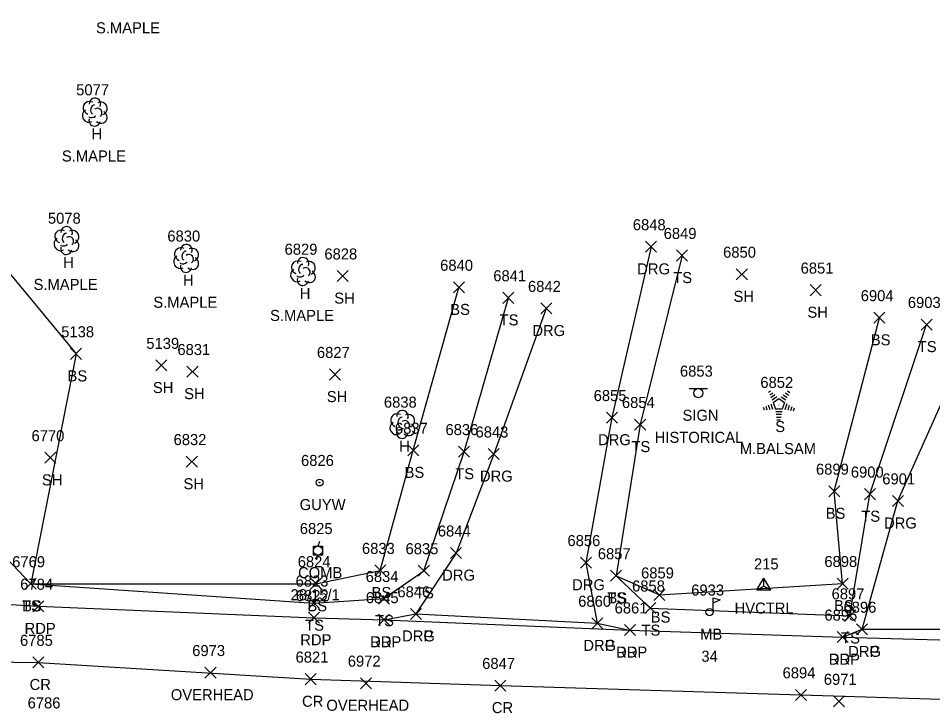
# Model space of a CAD drawing. Extents: x 1443912 to 1445411, y 621446 to 623693.
# Drawn here: x 1444844.8 to 1445010.6, y 622578.2 to 622703.3 of the extents above; entities that cross this region are included whole.
import ezdxf

# ---------------------------------------------------------------- set-up
doc = ezdxf.new("R2010")
doc.units = 0
for name, color, linetype in [('C_A', 7, 'Continuous'), ('C_I', 7, 'Continuous'), ('CPSM', 7, 'Continuous'), ('L_A', 7, 'Continuous'), ('L_C', 7, 'Continuous'), ('L_I', 7, 'Continuous'), ('L_TIC', 7, 'Continuous'), ('LELB', 7, 'Continuous'), ('LMB', 7, 'Continuous'), ('LTC', 7, 'Continuous'), ('LTD', 7, 'Continuous'), ('P_A', 7, 'Continuous'), ('P_I', 7, 'Continuous'), ('P_TIC', 7, 'Continuous'), ('PET', 7, 'Continuous'), ('PRC', 7, 'Continuous'), ('R_A', 7, 'Continuous'), ('R_I', 7, 'Continuous'), ('R_TIC', 7, 'Continuous'), ('RDG', 7, 'Continuous'), ('RDP', 7, 'Continuous'), ('S_A', 7, 'Continuous'), ('S_C', 7, 'Continuous'), ('S_I', 7, 'Continuous'), ('SSGN', 7, 'Continuous'), ('U_A', 7, 'Continuous'), ('U_C', 7, 'Continuous'), ('U_I', 7, 'Continuous'), ('U_TIC', 7, 'Continuous'), ('UP', 7, 'Continuous'), ('UPGW', 7, 'Continuous')]:
    doc.layers.add(name, color=color, linetype=linetype)

msp = doc.modelspace()

# ---------------------------------------------------------------- linework, layer by layer
at = {"layer": 'CPSM'}
for p, q in [((1444978.71, 622599.71), (1444979.96, 622601.88)), ((1444981.21, 622599.71), (1444979.96, 622601.88)), ((1444979.96, 622600.43), (1444979.96, 622601.88)), ((1444978.71, 622599.71), (1444979.96, 622600.43)), ((1444979.96, 622600.43), (1444979.96, 622600.43)), ((1444979.96, 622600.43), (1444981.21, 622599.71)), ((1444978.71, 622599.71), (1444981.21, 622599.71))]:
    msp.add_line(p, q, dxfattribs=at)
at = {"layer": 'L_TIC'}
for points in [[(1444964.13, 622659.34), (1444966.13, 622661.34)], [(1444966.13, 622659.34), (1444964.13, 622661.34)], [(1444974.97, 622655.94), (1444976.97, 622657.94)], [(1444976.97, 622655.94), (1444974.97, 622657.94)], [(1444902.62, 622655.62), (1444904.62, 622657.62)], [(1444904.62, 622655.62), (1444902.62, 622657.62)], [(1444923.69, 622653.57), (1444925.69, 622655.57)], [(1444925.69, 622653.57), (1444923.69, 622655.57)], [(1444988.37, 622653.06), (1444990.37, 622655.06)], [(1444990.37, 622653.06), (1444988.37, 622655.06)], [(1444932.67, 622651.67), (1444934.67, 622653.67)], [(1444934.67, 622651.67), (1444932.67, 622653.67)], [(1444999.91, 622648.06), (1445001.91, 622650.06)], [(1445001.91, 622648.06), (1444999.91, 622650.06)], [(1445008.45, 622646.83), (1445010.45, 622648.83)], [(1445010.45, 622646.83), (1445008.45, 622648.83)], [(1444854.32, 622641.52), (1444856.32, 622643.52)], [(1444856.32, 622641.52), (1444854.32, 622643.52)], [(1444869.75, 622639.41), (1444871.75, 622641.41)], [(1444871.75, 622639.41), (1444869.75, 622641.41)], [(1444875.42, 622638.3), (1444877.42, 622640.3)], [(1444877.42, 622638.3), (1444875.42, 622640.3)], [(1444901.27, 622637.77), (1444903.27, 622639.77)], [(1444903.27, 622637.77), (1444901.27, 622639.77)], [(1444956.55, 622628.7), (1444958.55, 622630.7)], [(1444958.55, 622628.7), (1444956.55, 622630.7)], [(1444849.64, 622622.67), (1444851.64, 622624.67)], [(1444851.64, 622622.67), (1444849.64, 622624.67)], [(1444915.42, 622624.03), (1444917.42, 622626.03)], [(1444917.42, 622624.03), (1444915.42, 622626.03)], [(1444924.63, 622623.78), (1444926.63, 622625.78)], [(1444926.63, 622623.78), (1444924.63, 622625.78)], [(1444875.3, 622621.97), (1444877.3, 622623.97)], [(1444877.3, 622621.97), (1444875.3, 622623.97)], [(1444991.72, 622616.61), (1444993.72, 622618.61)], [(1444993.72, 622616.61), (1444991.72, 622618.61)], [(1444998.2, 622616.08), (1445000.2, 622618.08)], [(1445000.2, 622616.08), (1444998.2, 622618.08)], [(1444909.44, 622602.25), (1444911.44, 622604.25)], [(1444911.44, 622602.25), (1444909.44, 622604.25)], [(1444917.34, 622602.19), (1444919.34, 622604.19)], [(1444919.34, 622602.19), (1444917.34, 622604.19)], [(1444952.18, 622601.28), (1444954.18, 622603.28)], [(1444954.18, 622601.28), (1444952.18, 622603.28)], [(1444952.18, 622601.28), (1444954.18, 622603.28)], [(1444954.18, 622601.28), (1444952.18, 622603.28)], [(1444846.1, 622599.83), (1444848.1, 622601.83)], [(1444848.1, 622599.83), (1444846.1, 622601.83)], [(1444846.1, 622599.83), (1444848.1, 622601.83)], [(1444848.1, 622599.83), (1444846.1, 622601.83)], [(1444897.8, 622599.84), (1444899.8, 622601.84)], [(1444899.8, 622599.84), (1444897.8, 622601.84)], [(1444993.23, 622599.87), (1444995.23, 622601.87)], [(1444995.23, 622599.87), (1444993.23, 622601.87)], [(1444897.42, 622596.33), (1444899.42, 622598.33)], [(1444899.42, 622596.33), (1444897.42, 622598.33)], [(1444910.1, 622597.15), (1444912.1, 622599.15)], [(1444912.1, 622597.15), (1444910.1, 622599.15)], [(1444960.03, 622597.8), (1444962.03, 622599.8)], [(1444962.03, 622597.8), (1444960.03, 622599.8)], [(1444958.38, 622595.43), (1444960.38, 622597.43)], [(1444960.38, 622595.43), (1444958.38, 622597.43)], [(1444994.55, 622594.01), (1444996.55, 622596.01)], [(1444996.55, 622594.01), (1444994.55, 622596.01)]]:
    msp.add_lwpolyline(points, dxfattribs=at)
at = {"layer": 'LELB'}
for points in [[(1444890.06, 622808.81), (1444861.97, 622818.47), (1444849.89, 622822.42), (1444842.7, 622823.71), (1444835.16, 622785.16), (1444824.37, 622742.51), (1444816.44, 622704.28), (1444818.25, 622669.78), (1444815.91, 622649.72), (1444822.81, 622619.36), (1444828.22, 622620.73), (1444847.1, 622600.83), (1444898.42, 622597.33), (1444911.1, 622598.15), (1444918.34, 622603.19), (1444925.63, 622624.78), (1444933.67, 622652.67)], [(1444889.09, 622803.35), (1444859.51, 622810.13), (1444848.33, 622810.8), (1444845.3, 622780.86), (1444837.75, 622736.98), (1444828.99, 622701.03), (1444836.21, 622665.57), (1444855.32, 622642.52), (1444847.1, 622600.83), (1444898.8, 622600.84), (1444910.44, 622603.25), (1444916.42, 622625.03), (1444924.69, 622654.57)], [(1444965.13, 622660.34), (1444957.55, 622629.7), (1444953.18, 622602.28), (1444959.38, 622596.43), (1444995.55, 622595.01), (1444999.2, 622617.08), (1445009.45, 622647.83)], [(1444953.18, 622602.28), (1444961.03, 622598.8), (1444994.23, 622600.87), (1444992.72, 622617.61), (1445000.91, 622649.06)]]:
    msp.add_lwpolyline(points, dxfattribs=at)
at = {"layer": 'LMB'}
for p, q in [((1444970.76, 622595.71), (1444970.76, 622598.31)), ((1444970.76, 622598.3), (1444972.05, 622597.92)), ((1444970.76, 622597.4), (1444972.04, 622597.91)), ((1444970.11, 622595.7), (1444970.11, 622595.7))]:
    msp.add_line(p, q, dxfattribs=at)
msp.add_circle((1444970.11, 622595.7), 0.656, dxfattribs=at)
at = {"layer": 'LTC'}
for p, q in [((1444980.83, 622635.55), (1444981.19, 622635.8)), ((1444981.04, 622635.08), (1444981.57, 622635.47)), ((1444981.25, 622634.62), (1444981.95, 622635.13)), ((1444981.46, 622634.15), (1444982.34, 622634.79)), ((1444983.12, 622634.74), (1444983.93, 622634.15)), ((1444983.49, 622635.09), (1444984.17, 622634.6)), ((1444983.86, 622635.44), (1444984.41, 622635.04)), ((1444984.23, 622635.79), (1444984.65, 622635.48)), ((1444980.32, 622633.04), (1444980.53, 622632.39)), ((1444980.77, 622633.26), (1444981.05, 622632.42)), ((1444981.23, 622633.48), (1444981.56, 622632.46)), ((1444981.68, 622633.69), (1444982.7, 622634.43)), ((1444981.68, 622633.69), (1444982.07, 622632.5)), ((1444982.7, 622634.43), (1444983.69, 622633.7)), ((1444983.69, 622633.7), (1444983.3, 622632.5)), ((1444984.13, 622633.43), (1444983.79, 622632.39)), ((1444984.58, 622633.18), (1444984.29, 622632.3)), ((1444979.86, 622632.83), (1444980.02, 622632.36)), ((1444983.3, 622632.5), (1444982.07, 622632.5)), ((1444983.26, 622632), (1444982.12, 622632)), ((1444983.18, 622631.5), (1444982.19, 622631.5)), ((1444985.02, 622632.93), (1444984.78, 622632.2)), ((1444985.46, 622632.68), (1444985.28, 622632.11)), ((1444983.1, 622631), (1444982.26, 622631)), ((1444983.01, 622630.5), (1444982.34, 622630.5))]:
    msp.add_line(p, q, dxfattribs=at)
at = {"layer": 'LTD'}
for p, q in [((1444858.68, 622686.38), (1444858.68, 622686.38)), ((1444858.68, 622686.38), (1444858.68, 622686.38)), ((1444853.56, 622663.1), (1444853.56, 622663.1)), ((1444853.56, 622663.1), (1444853.56, 622663.1)), ((1444875.26, 622659.87), (1444875.26, 622659.87)), ((1444875.26, 622659.87), (1444875.26, 622659.87)), ((1444896.42, 622657.48), (1444896.42, 622657.48)), ((1444896.42, 622657.48), (1444896.42, 622657.48)), ((1444914.42, 622629.76), (1444914.42, 622629.76)), ((1444914.42, 622629.76), (1444914.42, 622629.76))]:
    msp.add_line(p, q, dxfattribs=at)
for centre in [(1444858.73, 622687.81), (1444853.6, 622664.53), (1444875.3, 622661.3), (1444896.47, 622658.92), (1444914.47, 622631.19)]:
    msp.add_arc(centre, 1.05, 335.5272, 180.9563, dxfattribs=at)
for centre, major_axis, ratio, start_param, end_param in [((1444857.89, 622687.05), (1.21, -0.51), 0.895232, 1.570796, 4.712389), ((1444858.48, 622686.84), (-0.208, -0.792), 0.645439, 3.141593, 6.283185), ((1444859.73, 622686.96), (-1.14, -0.48), 0.949671, 1.570796, 4.712389), ((1444857.6, 622685.67), (0.58, -1.04), 0.959034, 3.141593, 6.283185), ((1444859.18, 622686.21), (-0.5, 0.667), 0.989748, 3.141593, 6.283185), ((1444859.68, 622685.55), (-1.09, 0.79), 0.841452, 1.570796, 4.712389), ((1444858.68, 622684.88), (0.26, 1.06), 0.942809, 1.570796, 4.712389), ((1444858.23, 622685.63), (-0.625, -0.083), 0.423636, 0, 3.141593), ((1444852.77, 622663.76), (1.21, -0.51), 0.895232, 1.570796, 4.712389), ((1444854.6, 622663.68), (-1.14, -0.48), 0.949671, 1.570796, 4.712389), ((1444852.47, 622662.39), (0.58, -1.04), 0.959034, 3.141593, 6.283185), ((1444853.35, 622663.55), (-0.208, -0.792), 0.645439, 3.141593, 6.283185), ((1444854.06, 622662.93), (-0.5, 0.667), 0.989748, 3.141593, 6.283185), ((1444854.56, 622662.26), (-1.09, 0.79), 0.841452, 1.570796, 4.712389), ((1444853.56, 622661.6), (0.26, 1.06), 0.942809, 1.570796, 4.712389), ((1444853.1, 622662.35), (-0.625, -0.083), 0.423636, 0, 3.141593), ((1444874.46, 622660.53), (1.21, -0.51), 0.895232, 1.570796, 4.712389), ((1444875.05, 622660.32), (-0.208, -0.792), 0.645439, 3.141593, 6.283185), ((1444876.3, 622660.45), (-1.14, -0.48), 0.949671, 1.570796, 4.712389), ((1444874.17, 622659.16), (0.58, -1.04), 0.959034, 3.141593, 6.283185), ((1444875.76, 622659.7), (-0.5, 0.667), 0.989748, 3.141593, 6.283185), ((1444876.26, 622659.03), (-1.09, 0.79), 0.841452, 1.570796, 4.712389), ((1444895.63, 622658.15), (1.21, -0.51), 0.895232, 1.570796, 4.712389), ((1444875.26, 622658.37), (0.26, 1.06), 0.942809, 1.570796, 4.712389), ((1444874.8, 622659.12), (-0.625, -0.083), 0.423636, 0, 3.141593), ((1444895.34, 622656.77), (0.58, -1.04), 0.959034, 3.141593, 6.283185), ((1444896.21, 622657.94), (-0.208, -0.792), 0.645439, 3.141593, 6.283185), ((1444896.92, 622657.32), (-0.5, 0.667), 0.989748, 3.141593, 6.283185), ((1444897.46, 622658.07), (-1.14, -0.48), 0.949671, 1.570796, 4.712389), ((1444896.42, 622655.98), (0.26, 1.06), 0.942809, 1.570796, 4.712389), ((1444895.96, 622656.73), (-0.625, -0.083), 0.423636, 0, 3.141593), ((1444897.42, 622656.65), (-1.09, 0.79), 0.841452, 1.570796, 4.712389), ((1444913.63, 622630.43), (1.21, -0.51), 0.895232, 1.570796, 4.712389), ((1444915.46, 622630.34), (-1.14, -0.48), 0.949671, 1.570796, 4.712389), ((1444913.34, 622629.05), (0.58, -1.04), 0.959034, 3.141593, 6.283185), ((1444914.21, 622630.22), (-0.208, -0.792), 0.645439, 3.141593, 6.283185), ((1444914.92, 622629.59), (-0.5, 0.667), 0.989748, 3.141593, 6.283185), ((1444915.42, 622628.93), (-1.09, 0.79), 0.841452, 1.570796, 4.712389), ((1444914.42, 622628.26), (0.26, 1.06), 0.942809, 1.570796, 4.712389), ((1444913.96, 622629.01), (-0.625, -0.083), 0.423636, 0, 3.141593)]:
    msp.add_ellipse(centre, major_axis=major_axis, ratio=ratio, start_param=start_param, end_param=end_param, dxfattribs=at)
at = {"layer": 'P_TIC'}
for points in [[(1444847.5, 622595.75), (1444849.5, 622597.75)], [(1444849.5, 622595.75), (1444847.5, 622597.75)], [(1444897.46, 622593.68), (1444899.46, 622595.68)], [(1444899.46, 622593.68), (1444897.46, 622595.68)], [(1444910.13, 622593.32), (1444912.13, 622595.32)], [(1444912.13, 622593.32), (1444910.13, 622595.32)], [(1444954.7, 622591.45), (1444956.7, 622593.45)], [(1444956.7, 622591.45), (1444954.7, 622593.45)], [(1444993.25, 622590.16), (1444995.25, 622592.16)], [(1444995.25, 622590.16), (1444993.25, 622592.16)], [(1444847.47, 622585.58), (1444849.47, 622587.58)], [(1444849.47, 622585.58), (1444847.47, 622587.58)], [(1444896.84, 622582.54), (1444898.84, 622584.54)], [(1444898.84, 622582.54), (1444896.84, 622584.54)], [(1444931.23, 622581.39), (1444933.23, 622583.39)], [(1444933.23, 622581.39), (1444931.23, 622583.39)], [(1444985.67, 622579.69), (1444987.67, 622581.69)], [(1444987.67, 622579.69), (1444985.67, 622581.69)]]:
    msp.add_lwpolyline(points, dxfattribs=at)
at = {"layer": 'PET'}
msp.add_lwpolyline([(1444828.32, 622597.96), (1444848.5, 622596.75), (1444898.46, 622594.68), (1444911.13, 622594.32), (1444955.7, 622592.45), (1444994.25, 622591.16), (1445024.92, 622590.3), (1445058.35, 622589.13), (1445106.39, 622588.61), (1445145.41, 622587.84), (1445199.35, 622587.76), (1445245.81, 622587.57), (1445289.74, 622586.87), (1445302.68, 622587.06), (1445331.62, 622586.77), (1445351.38, 622587.4), (1445404.24, 622587)], dxfattribs=at)
at = {"layer": 'PRC'}
msp.add_lwpolyline([(1444773.11, 622588.76), (1444790.08, 622588.2), (1444813.69, 622587.07), (1444848.47, 622586.58), (1444897.84, 622583.54), (1444932.23, 622582.39), (1444986.67, 622580.69), (1445025.72, 622579.48), (1445065.67, 622578.34), (1445106.56, 622577.89), (1445145.9, 622577.11), (1445204.6, 622577.22), (1445220, 622576.88), (1445261.16, 622576.44), (1445312.23, 622575.29), (1445358.84, 622575.99), (1445405.05, 622576)], dxfattribs=at)
at = {"layer": 'R_TIC'}
for points in [[(1444958.52, 622660.92), (1444960.52, 622662.92)], [(1444960.52, 622660.92), (1444958.52, 622662.92)], [(1444939.52, 622649.74), (1444941.52, 622651.74)], [(1444941.52, 622649.74), (1444939.52, 622651.74)], [(1444951.42, 622629.95), (1444953.42, 622631.95)], [(1444953.42, 622629.95), (1444951.42, 622631.95)], [(1444930.02, 622623.35), (1444932.02, 622625.35)], [(1444932.02, 622623.35), (1444930.02, 622625.35)], [(1445003.25, 622614.85), (1445005.25, 622616.85)], [(1445005.25, 622614.85), (1445003.25, 622616.85)], [(1444923.18, 622605.4), (1444925.18, 622607.4)], [(1444925.18, 622605.4), (1444923.18, 622607.4)], [(1444946.73, 622603.66), (1444948.73, 622605.66)], [(1444948.73, 622603.66), (1444946.73, 622605.66)], [(1444910.13, 622593.32), (1444912.13, 622595.32)], [(1444912.13, 622593.32), (1444910.13, 622595.32)], [(1444915.91, 622594.38), (1444917.91, 622596.38)], [(1444917.91, 622594.38), (1444915.91, 622596.38)], [(1444915.91, 622594.38), (1444917.91, 622596.38)], [(1444917.91, 622594.38), (1444915.91, 622596.38)], [(1444948.76, 622592.67), (1444950.76, 622594.67)], [(1444950.76, 622592.67), (1444948.76, 622594.67)], [(1444948.76, 622592.67), (1444950.76, 622594.67)], [(1444950.76, 622592.67), (1444948.76, 622594.67)], [(1444954.7, 622591.45), (1444956.7, 622593.45)], [(1444956.7, 622591.45), (1444954.7, 622593.45)], [(1444996.76, 622591.58), (1444998.76, 622593.58)], [(1444998.76, 622591.58), (1444996.76, 622593.58)], [(1444996.76, 622591.58), (1444998.76, 622593.58)], [(1444998.76, 622591.58), (1444996.76, 622593.58)], [(1444993.25, 622590.16), (1444995.25, 622592.16)], [(1444995.25, 622590.16), (1444993.25, 622592.16)]]:
    msp.add_lwpolyline(points, dxfattribs=at)
at = {"layer": 'RDG'}
for points in [[(1444959.52, 622661.92), (1444952.42, 622630.95), (1444947.73, 622604.66), (1444949.76, 622593.67)], [(1444940.52, 622650.74), (1444931.02, 622624.35), (1444924.18, 622606.4), (1444916.91, 622595.38)], [(1444997.76, 622592.58), (1445004.25, 622615.85), (1445017.29, 622645.07)]]:
    msp.add_lwpolyline(points, dxfattribs=at)
at = {"layer": 'RDP'}
for points in [[(1444911.13, 622594.32), (1444916.91, 622595.38), (1444949.76, 622593.67), (1444955.7, 622592.45)], [(1444994.25, 622591.16), (1444997.76, 622592.58), (1445019.86, 622592.61), (1445024.92, 622590.3)]]:
    msp.add_lwpolyline(points, dxfattribs=at)
at = {"layer": 'SSGN'}
for p, q in [((1444966.44, 622636.24), (1444969.77, 622636.24)), ((1444968.09, 622635.4), (1444968.09, 622635.4))]:
    msp.add_line(p, q, dxfattribs=at)
msp.add_circle((1444968.09, 622635.4), 0.833, dxfattribs=at)
at = {"layer": 'U_TIC'}
for points in [[(1444878.68, 622583.73), (1444880.68, 622585.73)], [(1444880.68, 622583.73), (1444878.68, 622585.73)], [(1444906.87, 622581.81), (1444908.87, 622583.81)], [(1444908.87, 622581.81), (1444906.87, 622583.81)], [(1444992.57, 622578.51), (1444994.57, 622580.51)], [(1444994.57, 622578.51), (1444992.57, 622580.51)]]:
    msp.add_lwpolyline(points, dxfattribs=at)
at = {"layer": 'UP'}
for p, q in [((1444899.41, 622608.52), (1444899.16, 622607.68)), ((1444898.33, 622606.02), (1444898.33, 622607.68)), ((1444898.33, 622607.68), (1444900, 622607.68)), ((1444899.16, 622606.85), (1444899.16, 622606.85)), ((1444900, 622607.68), (1444900, 622606.02)), ((1444900, 622606.02), (1444898.33, 622606.02)), ((1444898.91, 622605.18), (1444899.16, 622606.02))]:
    msp.add_line(p, q, dxfattribs=at)
msp.add_circle((1444899.16, 622606.85), 0.833, dxfattribs=at)
at = {"layer": 'UPGW'}
for radius in [0.625, 0.0833]:
    msp.add_circle((1444899.45, 622619.19), radius, dxfattribs=at)

# ---------------------------------------------------------------- texts
at = {"layer": 'C_A'}
msp.add_text('HVCTRL', height=2, dxfattribs=at).set_placement((1444974.66, 622595.43))
at = {"layer": 'C_I'}
msp.add_text('215', height=2, dxfattribs=at).set_placement((1444978.17, 622603.43))
at = {"layer": 'L_A'}
for s, p in [('H', (1444858.12, 622681.38)), ('H', (1444852.99, 622658.1)), ('H', (1444874.69, 622654.87)), ('TS', (1444963.54, 622655.34)), ('H', (1444895.85, 622652.48)), ('SH', (1444902.11, 622651.62)), ('SH', (1444974.46, 622651.94)), ('BS', (1444923.13, 622649.57)), ('TS', (1444932.08, 622647.67)), ('SH', (1444987.86, 622649.06)), ('BS', (1444999.35, 622644.06)), ('TS', (1445007.86, 622642.83)), ('BS', (1444853.77, 622637.52)), ('SH', (1444869.24, 622635.41)), ('SH', (1444874.91, 622634.3)), ('SH', (1444900.76, 622633.77)), ('S', (1444982.02, 622628.34)), ('H', (1444913.86, 622624.76)), ('TS', (1444955.96, 622624.7)), ('BS', (1444914.86, 622620.03)), ('TS', (1444924.04, 622619.78)), ('SH', (1444849.13, 622618.67)), ('SH', (1444874.79, 622617.97)), ('BS', (1444991.17, 622612.61)), ('TS', (1444997.61, 622612.08)), ('BS', (1444908.88, 622598.25)), ('TS', (1444916.75, 622598.19)), ('TS', (1444951.59, 622597.28)), ('BS', (1444951.62, 622597.28)), ('TS', (1444845.51, 622595.83)), ('BS', (1444845.54, 622595.83)), ('BS', (1444897.24, 622595.84)), ('BS', (1444992.68, 622595.87)), ('TS', (1444909.51, 622593.15)), ('BS', (1444959.47, 622593.8)), ('TS', (1444896.83, 622592.33)), ('TS', (1444957.79, 622591.43)), ('MB', (1444968.41, 622590.7)), ('TS', (1444993.96, 622590.01))]:
    msp.add_text(s, height=2, dxfattribs=at).set_placement(p)
at = {"layer": 'L_C'}
for s, p in [('S.MAPLE', (1444858.93, 622700.62)), ('S.MAPLE', (1444852.75, 622677.38)), ('S.MAPLE', (1444847.62, 622654.1)), ('S.MAPLE', (1444869.32, 622650.87)), ('S.MAPLE', (1444890.48, 622648.48)), ('M.BALSAM', (1444975.6, 622624.34)), ('34', (1444968.64, 622586.7))]:
    msp.add_text(s, height=2, dxfattribs=at).set_placement(p)
at = {"layer": 'L_I'}
for s, p in [('5077', (1444855.34, 622689.38)), ('5078', (1444850.22, 622666.1)), ('6830', (1444871.86, 622662.87)), ('6849', (1444961.81, 622663.34)), ('6829', (1444893.11, 622660.48)), ('6828', (1444900.32, 622659.62)), ('6850', (1444972.58, 622659.94)), ('6840', (1444921.3, 622657.57)), ('6851', (1444986.63, 622657.06)), ('6841', (1444930.93, 622655.67)), ('6904', (1444997.52, 622652.06)), ('6903', (1445006.06, 622650.83)), ('5138', (1444852.63, 622645.52)), ('5139', (1444868.05, 622643.41)), ('6831', (1444873.68, 622642.3)), ('6827', (1444898.97, 622641.77)), ('6852', (1444979.33, 622636.34)), ('6838', (1444911.11, 622632.76)), ('6854', (1444954.24, 622632.7)), ('6837', (1444913.11, 622628.03)), ('6836', (1444922.27, 622627.78)), ('6770', (1444847.25, 622626.67)), ('6832', (1444872.99, 622625.97)), ('6899', (1444989.41, 622620.61)), ('6900', (1444995.73, 622620.08)), ('6833', (1444907.13, 622606.25)), ('6835', (1444915.03, 622606.19)), ('6857', (1444949.87, 622605.28)), ('6857', (1444949.87, 622605.28)), ('6769', (1444843.74, 622603.83)), ('6769', (1444843.74, 622603.83)), ('6824', (1444895.49, 622603.84)), ('6898', (1444990.93, 622603.87)), ('6834', (1444907.8, 622601.15)), ('6859', (1444957.71, 622601.8)), ('6823', (1444895.11, 622600.33)), ('6858', (1444956.08, 622599.43)), ('6933', (1444966.8, 622598.7)), ('6897', (1444992.24, 622598.01))]:
    msp.add_text(s, height=2, dxfattribs=at).set_placement(p)
at = {"layer": 'LTC'}
msp.add_text('.', height=1.04, rotation=270, dxfattribs=at).set_placement((1444982.58, 622633.44))
at = {"layer": 'P_A'}
for s, p in [('RDP', (1444845.99, 622591.75)), ('RDP', (1444895.95, 622589.68)), ('RDP', (1444908.62, 622589.32)), ('RDP', (1444953.19, 622587.45)), ('RDP', (1444991.74, 622586.16)), ('CR', (1444846.9, 622581.58)), ('CR', (1444896.27, 622578.54)), ('CR', (1444930.66, 622577.39))]:
    msp.add_text(s, height=2, dxfattribs=at).set_placement(p)
at = {"layer": 'P_I'}
for s, p in [('6784', (1444845.2, 622599.75)), ('6822', (1444895.15, 622597.68)), ('6845', (1444907.82, 622597.32)), ('6861', (1444952.92, 622595.45)), ('6895', (1444990.94, 622594.16)), ('6785', (1444845.16, 622589.58)), ('6821', (1444895.1, 622586.54)), ('6847', (1444928.92, 622585.39)), ('6894', (1444983.36, 622583.69)), ('6786', (1444846.54, 622578.24))]:
    msp.add_text(s, height=2, dxfattribs=at).set_placement(p)
at = {"layer": 'R_A'}
for s, p in [('DRG', (1444957.01, 622656.92)), ('DRG', (1444938.01, 622645.74)), ('DRG', (1444949.91, 622625.95)), ('DRG', (1444928.51, 622619.35)), ('DRG', (1445001.74, 622610.85)), ('DRG', (1444921.67, 622601.4)), ('DRG', (1444945.22, 622599.66)), ('DRG', (1444914.4, 622590.38)), ('DRP', (1444914.4, 622590.38)), ('DRP', (1444908.62, 622589.32)), ('DRG', (1444947.25, 622588.67)), ('DRP', (1444947.25, 622588.67)), ('DRP', (1444953.19, 622587.45)), ('DRG', (1444995.25, 622587.58)), ('DRP', (1444995.25, 622587.58)), ('DRP', (1444991.74, 622586.16))]:
    msp.add_text(s, height=2, dxfattribs=at).set_placement(p)
at = {"layer": 'R_I'}
for s, p in [('6848', (1444956.22, 622664.92)), ('6842', (1444937.22, 622653.74)), ('6855', (1444949.12, 622633.95)), ('6843', (1444927.71, 622627.35)), ('6901', (1445001.43, 622618.85)), ('6844', (1444920.88, 622609.4)), ('6856', (1444944.37, 622607.66)), ('6846', (1444913.55, 622598.38)), ('6846', (1444913.55, 622598.38)), ('6845', (1444907.82, 622597.32)), ('6860', (1444946.32, 622596.67)), ('6860', (1444946.32, 622596.67)), ('6861', (1444952.92, 622595.45)), ('6896', (1444994.4, 622595.58)), ('6896', (1444994.4, 622595.58)), ('6895', (1444990.94, 622594.16))]:
    msp.add_text(s, height=2, dxfattribs=at).set_placement(p)
at = {"layer": 'S_A'}
msp.add_text('SIGN', height=2, dxfattribs=at).set_placement((1444965.22, 622630.38))
at = {"layer": 'S_C'}
msp.add_text('HISTORICAL', height=2, dxfattribs=at).set_placement((1444960.18, 622626.38))
at = {"layer": 'S_I'}
msp.add_text('6853', height=2, dxfattribs=at).set_placement((1444964.76, 622638.38))
at = {"layer": 'U_A'}
for s, p in [('GUYW', (1444895.84, 622614.19)), ('COMB', (1444895.55, 622601.85)), ('OVERHEAD', (1444872.49, 622579.73)), ('OVERHEAD', (1444900.68, 622577.81))]:
    msp.add_text(s, height=2, dxfattribs=at).set_placement(p)
at = {"layer": 'U_C'}
msp.add_text('28/15/1', height=2, dxfattribs=at).set_placement((1444894.19, 622597.85))
at = {"layer": 'U_I'}
for s, p in [('6826', (1444896.09, 622622.19)), ('6825', (1444895.86, 622609.85)), ('6973', (1444876.37, 622587.73)), ('6972', (1444904.56, 622585.81)), ('6971', (1444990.83, 622582.51))]:
    msp.add_text(s, height=2, dxfattribs=at).set_placement(p)

doc.saveas('drawing.dxf')
